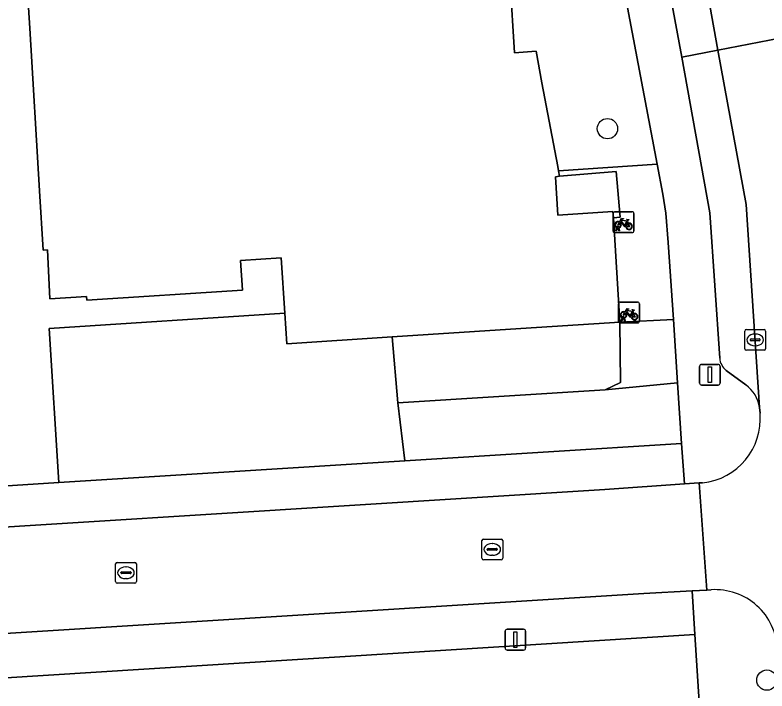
# Model space of a CAD drawing. Extents: x 159626 to 160723, y 388173 to 389416.
# Drawn here: x 160321.54 to 160357.7, y 388464.98 to 388497.51 of the extents above; entities that cross this region are included whole.
import ezdxf

# ---------------------------------------------------------------- set-up
doc = ezdxf.new("R2010")
doc.units = 0
for name, color, linetype in [('IMGEO_Boom', 7, 'Continuous'), ('IMGEO_Erf', 7, 'Continuous'), ('IMGEO_Fietsenrek', 7, 'Continuous'), ('IMGEO_Groenvoorziening', 7, 'Continuous'), ('IMGEO_Hek', 7, 'Continuous'), ('IMGEO_Kolk', 7, 'Continuous'), ('IMGEO_Lichtmast', 7, 'Continuous'), ('IMGEO_Pand', 7, 'Continuous'), ('IMGEO_Parkeervlak_halfverhard', 7, 'Continuous'), ('IMGEO_Parkeervlak_open', 7, 'Continuous'), ('IMGEO_Rijbaan_lokaal_open', 7, 'Continuous'), ('IMGEO_Voetpad_open', 7, 'Continuous')]:
    doc.layers.add(name, color=color, linetype=linetype)

msp = doc.modelspace()

# ---------------------------------------------------------------- linework, layer by layer
at = {"layer": 'IMGEO_Boom'}
for centre in [(160350.029, 388492.038), (160357.7, 388465.499)]:
    msp.add_circle(centre, 0.489, dxfattribs=at)
at = {"layer": 'IMGEO_Erf'}
msp.add_lwpolyline([(160347.273, 388517.626), (160344.955, 388517.49), (160345.923, 388512.441), (160343.562, 388511.992), (160344.994, 388504.318), (160345.288, 388502.734), (160345.342, 388500), (160345.33, 388499.289), (160345.928, 388499.324), (160345.967, 388499.114), (160345.347, 388499.072), (160345.55, 388495.693), (160346.601, 388495.76), (160346.879, 388494.239), (160347.635, 388490.213), (160347.673, 388490.003), (160352.42, 388490.328), (160350.597, 388500)], close=True, dxfattribs=at)
for points in [[(160314.441, 388501.676), (160315.11, 388491.226), (160315.987, 388477.53), (160316.179, 388474.535), (160323.636, 388475.005), (160323.177, 388482.419), (160334.512, 388483.16), (160334.339, 388485.826), (160332.382, 388485.695), (160332.474, 388484.258), (160324.987, 388483.777), (160324.979, 388483.965), (160323.21, 388483.844), (160323.089, 388486.205), (160322.885, 388486.183), (160322.712, 388489.051), (160322.242, 388496.867), (160322.151, 388498.386)], [(160354.748, 388459.708), (160354.228, 388467.691), (160306.314, 388464.676)]]:
    msp.add_lwpolyline(points, dxfattribs=at)
at = {"layer": 'IMGEO_Fietsenrek'}
for p, q in [((160350.3, 388487.108), (160350.3, 388487.949)), ((160350.3, 388487.949), (160350.3, 388487.108)), ((160350.375, 388488.033), (160351.216, 388488.033)), ((160351.216, 388488.033), (160350.375, 388488.033)), ((160351.3, 388487.958), (160351.3, 388487.117)), ((160351.3, 388487.117), (160351.3, 388487.958)), ((160350.987, 388487.582), (160351.023, 388487.487)), ((160351.225, 388487.033), (160350.384, 388487.033)), ((160350.384, 388487.033), (160351.225, 388487.033)), ((160350.427, 388487.117), (160350.466, 388487.277)), ((160350.461, 388487.117), (160350.427, 388487.117)), ((160350.496, 388487.265), (160350.461, 388487.117)), ((160350.538, 388487.289), (160350.537, 388487.293)), ((160350.579, 388487.117), (160350.545, 388487.259)), ((160350.569, 388487.3), (160350.57, 388487.293)), ((160350.577, 388487.263), (160350.612, 388487.117)), ((160350.612, 388487.117), (160350.579, 388487.117)), ((160350.565, 388482.764), (160350.565, 388483.605)), ((160350.565, 388483.605), (160350.565, 388482.764)), ((160350.64, 388483.689), (160351.481, 388483.689)), ((160351.481, 388483.689), (160350.64, 388483.689)), ((160351.565, 388483.614), (160351.565, 388482.773)), ((160351.565, 388482.773), (160351.565, 388483.614)), ((160351.252, 388483.238), (160351.288, 388483.143)), ((160351.49, 388482.689), (160350.649, 388482.689)), ((160350.649, 388482.689), (160351.49, 388482.689)), ((160350.692, 388482.773), (160350.731, 388482.933)), ((160350.726, 388482.773), (160350.692, 388482.773)), ((160350.761, 388482.921), (160350.726, 388482.773)), ((160350.803, 388482.945), (160350.802, 388482.949)), ((160350.844, 388482.773), (160350.81, 388482.915)), ((160350.834, 388482.956), (160350.835, 388482.949)), ((160350.842, 388482.919), (160350.877, 388482.773)), ((160350.877, 388482.773), (160350.844, 388482.773))]:
    msp.add_line(p, q, dxfattribs=at)
for points in [[(160350.613, 388487.559), (160350.708, 388487.723), (160350.794, 388487.709), (160350.796, 388487.7), (160350.74, 388487.689), (160350.713, 388487.644), (160350.969, 388487.603)], [(160350.634, 388487.507), (160350.582, 388487.417), (160350.542, 388487.392), (160350.543, 388487.439), (160350.598, 388487.533)], [(160350.909, 388487.315), (160350.859, 388487.315), (160350.668, 388487.566), (160350.649, 388487.534)], [(160350.956, 388487.578), (160350.699, 388487.619), (160350.682, 388487.59), (160350.849, 388487.37), (160350.956, 388487.578)], [(160351.004, 388487.48), (160350.974, 388487.557), (160350.865, 388487.339), (160350.908, 388487.339)], [(160350.938, 388487.339), (160351.058, 388487.338), (160351.014, 388487.452)], [(160351.034, 388487.459), (160351.089, 388487.314), (160350.939, 388487.314)], [(160350.969, 388487.603), (160350.994, 388487.652), (160350.988, 388487.656), (160350.965, 388487.66), (160350.953, 388487.667), (160350.952, 388487.67), (160350.954, 388487.675), (160351.049, 388487.66), (160351.051, 388487.65), (160351.041, 388487.637), (160351.029, 388487.631), (160351.015, 388487.637), (160350.987, 388487.582)], [(160350.878, 388483.215), (160350.973, 388483.379), (160351.059, 388483.365), (160351.061, 388483.356), (160351.005, 388483.345), (160350.978, 388483.3), (160351.234, 388483.259)], [(160350.899, 388483.163), (160350.847, 388483.073), (160350.807, 388483.048), (160350.808, 388483.095), (160350.863, 388483.189)], [(160351.174, 388482.971), (160351.124, 388482.971), (160350.933, 388483.222), (160350.914, 388483.19)], [(160351.221, 388483.234), (160350.964, 388483.275), (160350.947, 388483.246), (160351.114, 388483.026), (160351.221, 388483.234)], [(160351.269, 388483.136), (160351.239, 388483.213), (160351.13, 388482.995), (160351.173, 388482.995)], [(160351.203, 388482.995), (160351.323, 388482.994), (160351.279, 388483.108)], [(160351.299, 388483.115), (160351.354, 388482.97), (160351.204, 388482.97)], [(160351.234, 388483.259), (160351.259, 388483.308), (160351.253, 388483.312), (160351.23, 388483.316), (160351.218, 388483.323), (160351.217, 388483.326), (160351.219, 388483.331), (160351.314, 388483.316), (160351.316, 388483.306), (160351.306, 388483.293), (160351.294, 388483.287), (160351.28, 388483.293), (160351.252, 388483.238)]]:
    msp.add_lwpolyline(points, dxfattribs=at)
for centre, radius, start, end in [((160350.378, 388487.955), 0.0779, 92.4484, 184.2845), ((160350.378, 388487.955), 0.0779, 92.4484, 184.2845), ((160351.222, 388487.955), 0.0779, 2.4484, 94.2845), ((160351.222, 388487.955), 0.0779, 2.4484, 94.2845), ((160350.54, 388487.418), 0.159, 62.6766, 242.1369), ((160350.54, 388487.418), 0.129, 63.3192, 238.903), ((160350.52, 388487.289), 0.0499, 12.8025, 158.6934), ((160350.54, 388487.418), 0.129, 283.6043, 43.4302), ((160350.54, 388487.418), 0.159, 283.5766, 46.6042), ((160351.067, 388487.334), 0.159, 113.3408, 178.3217), ((160351.067, 388487.334), 0.159, 187.0065, 105.7708), ((160351.067, 388487.334), 0.129, 113.923, 177.9556), ((160351.067, 388487.334), 0.129, 188.6715, 104.5883), ((160350.378, 388487.111), 0.0779, 182.4484, 274.2845), ((160350.378, 388487.111), 0.0779, 182.4484, 274.2845), ((160350.54, 388487.418), 0.159, 253.9967, 271.7867), ((160350.52, 388487.289), 0.0174, 12.8025, 163.4502), ((160350.54, 388487.418), 0.129, 253.415, 269.0204), ((160351.222, 388487.111), 0.0779, 272.4484, 4.2845), ((160351.222, 388487.111), 0.0779, 272.4484, 4.2845), ((160350.643, 388483.611), 0.0779, 92.4484, 184.2845), ((160350.643, 388483.611), 0.0779, 92.4484, 184.2845), ((160351.487, 388483.611), 0.0779, 2.4484, 94.2845), ((160351.487, 388483.611), 0.0779, 2.4484, 94.2845), ((160350.805, 388483.074), 0.159, 62.6766, 242.1369), ((160350.805, 388483.074), 0.129, 63.3192, 238.903), ((160350.785, 388482.945), 0.0499, 12.8025, 158.6934), ((160350.805, 388483.074), 0.129, 283.6043, 43.4302), ((160350.805, 388483.074), 0.159, 283.5766, 46.6042), ((160351.332, 388482.99), 0.159, 113.3408, 178.3217), ((160351.332, 388482.99), 0.159, 187.0065, 105.7708), ((160351.332, 388482.99), 0.129, 113.923, 177.9556), ((160351.332, 388482.99), 0.129, 188.6715, 104.5883), ((160350.643, 388482.767), 0.0779, 182.4484, 274.2845), ((160350.643, 388482.767), 0.0779, 182.4484, 274.2845), ((160350.805, 388483.074), 0.159, 253.9967, 271.7867), ((160350.785, 388482.945), 0.0174, 12.8025, 163.4502), ((160350.805, 388483.074), 0.129, 253.415, 269.0204), ((160351.487, 388482.767), 0.0779, 272.4484, 4.2845), ((160351.487, 388482.767), 0.0779, 272.4484, 4.2845)]:
    msp.add_arc(centre, radius, start, end, dxfattribs=at)
at = {"layer": 'IMGEO_Groenvoorziening'}
msp.add_lwpolyline([(160353.404, 388479.813), (160349.914, 388479.475), (160339.942, 388478.844), (160340.291, 388476.055), (160353.597, 388476.893)], close=True, dxfattribs=at)
at = {"layer": 'IMGEO_Hek'}
for points in [[(160323.177, 388482.419), (160334.512, 388483.16)], [(160350.629, 388482.729), (160350.66, 388479.829), (160349.914, 388479.475)], [(160323.636, 388475.005), (160323.177, 388482.419)], [(160339.942, 388478.844), (160339.674, 388482.012)], [(160349.914, 388479.475), (160339.942, 388478.844)]]:
    msp.add_lwpolyline(points, dxfattribs=at)
at = {"layer": 'IMGEO_Kolk'}
for p, q in [((160356.636, 388481.448), (160356.636, 388482.3)), ((160356.711, 388482.374), (160357.563, 388482.374)), ((160357.637, 388482.3), (160357.637, 388481.448)), ((160356.938, 388481.917), (160357.336, 388481.917)), ((160357.124, 388482.154), (160357.149, 388482.154)), ((160356.895, 388481.868), (160356.895, 388481.88)), ((160357.333, 388481.831), (160356.935, 388481.831)), ((160357.147, 388481.594), (160357.122, 388481.594)), ((160357.379, 388481.88), (160357.379, 388481.868)), ((160357.563, 388481.374), (160356.711, 388481.374)), ((160343.988, 388471.363), (160343.988, 388472.215)), ((160344.063, 388472.289), (160344.915, 388472.289)), ((160344.989, 388472.215), (160344.989, 388471.363)), ((160344.247, 388471.783), (160344.247, 388471.795)), ((160344.29, 388471.832), (160344.688, 388471.832)), ((160344.476, 388472.069), (160344.501, 388472.069)), ((160344.731, 388471.795), (160344.731, 388471.783)), ((160344.685, 388471.746), (160344.287, 388471.746)), ((160344.499, 388471.509), (160344.474, 388471.509)), ((160326.37, 388470.24), (160326.37, 388471.092)), ((160326.445, 388471.166), (160327.297, 388471.166)), ((160327.371, 388471.092), (160327.371, 388470.24)), ((160344.915, 388471.289), (160344.063, 388471.289)), ((160326.672, 388470.709), (160327.07, 388470.709)), ((160326.858, 388470.946), (160326.883, 388470.946)), ((160326.629, 388470.66), (160326.629, 388470.672)), ((160327.067, 388470.623), (160326.669, 388470.623)), ((160326.881, 388470.386), (160326.856, 388470.386)), ((160327.113, 388470.672), (160327.113, 388470.66)), ((160327.297, 388470.166), (160326.445, 388470.166))]:
    msp.add_line(p, q, dxfattribs=at)
for points in [[(160356.636, 388481.448), (160356.636, 388482.3)], [(160356.711, 388482.374), (160357.563, 388482.374)], [(160357.637, 388482.3), (160357.637, 388481.448)], [(160357.563, 388481.374), (160356.711, 388481.374)], [(160343.988, 388471.363), (160343.988, 388472.215)], [(160344.063, 388472.289), (160344.915, 388472.289)], [(160344.989, 388472.215), (160344.989, 388471.363)], [(160326.37, 388470.24), (160326.37, 388471.092)], [(160326.445, 388471.166), (160327.297, 388471.166)], [(160327.371, 388471.092), (160327.371, 388470.24)], [(160344.915, 388471.289), (160344.063, 388471.289)], [(160327.297, 388470.166), (160326.445, 388470.166)]]:
    msp.add_lwpolyline(points, dxfattribs=at)
for centre, radius, start, end in [((160356.713, 388482.298), 0.0765, 91.552, 178.448), ((160356.713, 388482.298), 0.0765, 91.552, 178.448), ((160357.561, 388482.298), 0.0765, 1.552, 88.448), ((160357.561, 388482.298), 0.0765, 1.552, 88.448), ((160356.935, 388481.877), 0.0403, 85.8775, 175.7526), ((160357.34, 388481.879), 0.0386, 1.7309, 96.639), ((160356.932, 388481.867), 0.0366, 178.938, 274.7102), ((160357.336, 388481.874), 0.043, 264.8664, 352.4533), ((160356.713, 388481.45), 0.0765, 181.552, 268.448), ((160356.713, 388481.45), 0.0765, 181.552, 268.448), ((160357.561, 388481.45), 0.0765, 271.552, 358.448), ((160357.561, 388481.45), 0.0765, 271.552, 358.448), ((160344.065, 388472.213), 0.0765, 91.552, 178.448), ((160344.065, 388472.213), 0.0765, 91.552, 178.448), ((160344.913, 388472.213), 0.0765, 1.552, 88.448), ((160344.913, 388472.213), 0.0765, 1.552, 88.448), ((160344.287, 388471.792), 0.0403, 85.8775, 175.7526), ((160344.284, 388471.782), 0.0366, 178.938, 274.7102), ((160344.688, 388471.789), 0.043, 264.8664, 352.4533), ((160344.692, 388471.794), 0.0386, 1.7309, 96.639), ((160326.447, 388471.09), 0.0765, 91.552, 178.448), ((160326.447, 388471.09), 0.0765, 91.552, 178.448), ((160327.295, 388471.09), 0.0765, 1.552, 88.448), ((160327.295, 388471.09), 0.0765, 1.552, 88.448), ((160344.065, 388471.365), 0.0765, 181.552, 268.448), ((160344.065, 388471.365), 0.0765, 181.552, 268.448), ((160344.913, 388471.365), 0.0765, 271.552, 358.448), ((160344.913, 388471.365), 0.0765, 271.552, 358.448), ((160326.669, 388470.669), 0.0403, 85.8775, 175.7526), ((160327.074, 388470.671), 0.0386, 1.7309, 96.639), ((160326.666, 388470.659), 0.0366, 178.938, 274.7102), ((160327.07, 388470.666), 0.043, 264.8664, 352.4533), ((160326.447, 388470.242), 0.0765, 181.552, 268.448), ((160326.447, 388470.242), 0.0765, 181.552, 268.448), ((160327.295, 388470.242), 0.0765, 271.552, 358.448), ((160327.295, 388470.242), 0.0765, 271.552, 358.448)]:
    msp.add_arc(centre, radius, start, end, dxfattribs=at)
for centre, major_axis, ratio, start_param, end_param in [((160357.123, 388481.874), (-0.387, 0.002), 0.722429, 4.712389, 7.853982), ((160357.148, 388481.874), (-0.39, 0.002), 0.717154, 1.570796, 4.712389), ((160344.475, 388471.789), (-0.387, 0.002), 0.722429, 4.712389, 7.853982), ((160344.5, 388471.789), (-0.39, 0.002), 0.717154, 1.570796, 4.712389), ((160326.857, 388470.666), (-0.387, 0.002), 0.722429, 4.712389, 7.853982), ((160326.882, 388470.666), (-0.39, 0.002), 0.717154, 1.570796, 4.712389)]:
    msp.add_ellipse(centre, major_axis=major_axis, ratio=ratio, start_param=start_param, end_param=end_param, dxfattribs=at)
at = {"layer": 'IMGEO_Lichtmast'}
for p, q in [((160354.457, 388479.795), (160354.457, 388480.595)), ((160354.457, 388480.595), (160354.457, 388479.795)), ((160354.557, 388480.695), (160355.347, 388480.695)), ((160355.347, 388480.695), (160354.557, 388480.695)), ((160355.447, 388480.595), (160355.447, 388479.795)), ((160355.447, 388479.795), (160355.447, 388480.595)), ((160355.347, 388479.695), (160354.557, 388479.695)), ((160354.557, 388479.695), (160355.347, 388479.695)), ((160345.104, 388467.049), (160345.104, 388467.849)), ((160345.104, 388467.849), (160345.104, 388467.049)), ((160345.204, 388467.949), (160345.994, 388467.949)), ((160345.994, 388467.949), (160345.204, 388467.949)), ((160346.094, 388467.849), (160346.094, 388467.049)), ((160346.094, 388467.049), (160346.094, 388467.849)), ((160345.994, 388466.949), (160345.204, 388466.949)), ((160345.204, 388466.949), (160345.994, 388466.949))]:
    msp.add_line(p, q, dxfattribs=at)
for points in [[(160354.877, 388480.57), (160355.027, 388480.57), (160355.027, 388479.82), (160354.877, 388479.82), (160354.877, 388480.57)], [(160345.524, 388467.824), (160345.674, 388467.824), (160345.674, 388467.074), (160345.524, 388467.074), (160345.524, 388467.824)]]:
    msp.add_lwpolyline(points, dxfattribs=at)
for centre, start, end in [((160354.557, 388480.595), 90, 180), ((160354.557, 388480.595), 90, 180), ((160355.347, 388480.595), 0, 90), ((160355.347, 388480.595), 360, 90), ((160354.557, 388479.795), 180, 270), ((160354.557, 388479.795), 180, 270), ((160355.347, 388479.795), 270, 0), ((160355.347, 388479.795), 270, 0), ((160345.204, 388467.849), 90, 180), ((160345.204, 388467.849), 90, 180), ((160345.994, 388467.849), 0, 90), ((160345.994, 388467.849), 360, 90), ((160345.204, 388467.049), 180, 270), ((160345.204, 388467.049), 180, 270), ((160345.994, 388467.049), 270, 0), ((160345.994, 388467.049), 270, 0)]:
    msp.add_arc(centre, 0.1, start, end, dxfattribs=at)
at = {"layer": 'IMGEO_Pand'}
msp.add_lwpolyline([(160322.151, 388498.386), (160322.242, 388496.867), (160322.712, 388489.051), (160322.885, 388486.183), (160323.089, 388486.205), (160323.21, 388483.844), (160324.979, 388483.965), (160324.987, 388483.777), (160332.474, 388484.258), (160332.382, 388485.695), (160334.339, 388485.826), (160334.512, 388483.16), (160334.607, 388481.685), (160339.674, 388482.012), (160345.371, 388482.381), (160350.629, 388482.729), (160350.312, 388487.747), (160350.293, 388488.056), (160347.647, 388487.882), (160347.533, 388489.713), (160347.726, 388489.751), (160347.673, 388490.003), (160347.635, 388490.213), (160346.879, 388494.239), (160346.601, 388495.76), (160345.55, 388495.693), (160345.347, 388499.072)], dxfattribs=at)
at = {"layer": 'IMGEO_Parkeervlak_halfverhard'}
msp.add_lwpolyline([(160339.674, 388482.012), (160334.607, 388481.685), (160334.512, 388483.16), (160323.177, 388482.419), (160323.636, 388475.005), (160340.291, 388476.055), (160339.942, 388478.844)], close=True, dxfattribs=at)
at = {"layer": 'IMGEO_Parkeervlak_open'}
for points in [[(160349.05, 388519.85), (160352.773, 388500), (160352.938, 388499.118), (160353.611, 388495.477), (160355.339, 388495.817), (160354.681, 388499.504), (160354.588, 388500), (160350.3, 388522.853)], [(160357.349, 388478.621), (160356.705, 388488.393), (160355.339, 388495.817), (160353.611, 388495.477), (160354.954, 388487.988), (160355.427, 388480.995)], [(160355.742, 388480.4), (160356.687, 388479.702)]]:
    msp.add_lwpolyline(points, dxfattribs=at)
for centre, radius, start, end in [((160356.259, 388481.055), 0.834, 184.1057, 231.6889), ((160355.731, 388478.373), 1.637, 8.7026, 54.2636)]:
    msp.add_arc(centre, radius, start, end, dxfattribs=at)
at = {"layer": 'IMGEO_Rijbaan_lokaal_open'}
for points in [[(160348.215, 388533.943), (160348.568, 388532.21), (160349.798, 388525.5), (160349.925, 388524.728), (160350.008, 388524.29), (160350.3, 388522.853), (160354.588, 388500), (160354.681, 388499.504), (160355.339, 388495.817), (160360.315, 388496.776), (160359.705, 388500), (160359.619, 388500.498), (160355.785, 388520.824)], [(160360.315, 388496.776), (160355.339, 388495.817), (160356.705, 388488.393), (160357.349, 388478.621), (160357.367, 388478.346)], [(160354.6, 388474.999), (160354.446, 388474.988), (160354.802, 388469.835), (160355.011, 388469.847)]]:
    msp.add_lwpolyline(points, dxfattribs=at)
msp.add_lwpolyline([(160354.446, 388474.988), (160353.727, 388474.938), (160349.909, 388474.675), (160305.874, 388471.914), (160306.192, 388466.818), (160351.778, 388469.665), (160354.095, 388469.795), (160354.802, 388469.835)], close=True, dxfattribs=at)
for centre, radius, start, end in [((160354.291, 388478.072), 3.089, 275.7479, 5.0903), ((160355.209, 388466.856), 2.998, 2.0463, 93.7932)]:
    msp.add_arc(centre, radius, start, end, dxfattribs=at)
at = {"layer": 'IMGEO_Voetpad_open'}
for points in [[(160343.205, 388537.088), (160343.692, 388535.729), (160344.033, 388534.686), (160344.2, 388533.667), (160344.253, 388533.436), (160344.66, 388531.774), (160345.399, 388527.564), (160345.929, 388524.755), (160346.552, 388521.45), (160347.273, 388517.626), (160350.597, 388500), (160352.42, 388490.328), (160352.693, 388488.882), (160352.833, 388487.974), (160352.956, 388486.564), (160353.202, 388482.859), (160353.404, 388479.813), (160353.597, 388476.893), (160353.727, 388474.938), (160354.446, 388474.988), (160354.6, 388474.999)], [(160355.427, 388480.995), (160354.954, 388487.988), (160353.611, 388495.477), (160352.938, 388499.118), (160352.773, 388500), (160349.05, 388519.85)], [(160356.687, 388479.702), (160355.742, 388480.4)], [(160357.367, 388478.346), (160357.349, 388478.621)], [(160246.88, 388452.157), (160279.625, 388470.268), (160302.93, 388471.729), (160305.874, 388471.914), (160349.909, 388474.675), (160353.727, 388474.938), (160353.597, 388476.893), (160340.291, 388476.055), (160323.636, 388475.005), (160316.179, 388474.535), (160308.794, 388474.07), (160304.782, 388473.818), (160302.87, 388473.697), (160292.486, 388473.043), (160290.584, 388476.495), (160289.692, 388478.113), (160219.753, 388439.417)], [(160355.011, 388469.847), (160354.802, 388469.835), (160354.095, 388469.795), (160354.228, 388467.691), (160354.748, 388459.708), (160356.336, 388435.32), (160356.946, 388425.941), (160357.372, 388420.399)]]:
    msp.add_lwpolyline(points, dxfattribs=at)
for points in [[(160352.42, 388490.328), (160347.673, 388490.003), (160347.726, 388489.751), (160350.451, 388489.974), (160350.634, 388487.778), (160350.312, 388487.747), (160350.629, 388482.729), (160353.202, 388482.859), (160352.956, 388486.564), (160352.833, 388487.974), (160352.693, 388488.882)], [(160350.634, 388487.778), (160350.451, 388489.974), (160347.726, 388489.751), (160347.533, 388489.713), (160347.647, 388487.882), (160350.293, 388488.056), (160350.312, 388487.747)], [(160345.371, 388482.381), (160339.674, 388482.012), (160339.942, 388478.844), (160349.914, 388479.475), (160350.66, 388479.829), (160350.629, 388482.729)], [(160353.202, 388482.859), (160350.629, 388482.729), (160350.66, 388479.829), (160349.914, 388479.475), (160353.404, 388479.813)], [(160354.228, 388467.691), (160354.095, 388469.795), (160351.778, 388469.665), (160306.192, 388466.818), (160303.248, 388466.634), (160280.981, 388465.243), (160281.401, 388462.982), (160299.725, 388464.261), (160301.812, 388464.392), (160306.314, 388464.676)]]:
    msp.add_lwpolyline(points, close=True, dxfattribs=at)
for centre, radius, start, end in [((160356.259, 388481.055), 0.834, 184.1057, 231.6889), ((160355.731, 388478.373), 1.637, 8.7026, 54.2636), ((160354.291, 388478.072), 3.089, 275.7479, 5.0903), ((160355.209, 388466.856), 2.998, 2.0463, 93.7932)]:
    msp.add_arc(centre, radius, start, end, dxfattribs=at)

doc.saveas('drawing.dxf')
